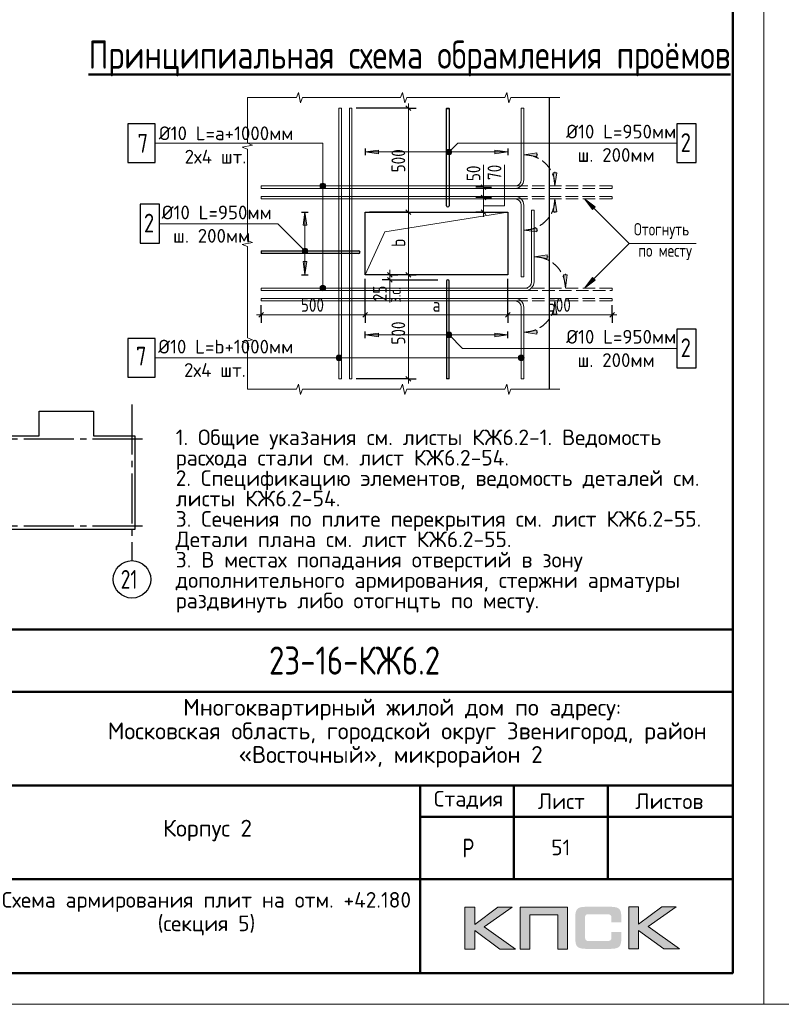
# Model space of a CAD drawing. Header units: millimetres. Extents: x 40580 to 1930067, y -240640 to 81020.
# Tile 671 of 686: x 1832545 to 1844727, y -239550 to -223793. Entities that reach past the tile are written whole.
import ezdxf

# ---------------------------------------------------------------- set-up
doc = ezdxf.new("R2010")
doc.units = ezdxf.units.MM
for name, pattern in [('______2', [270, 200, -70]), ('______5', [1100, 800, -100, 100, -100]), ('CENTER', [2, 1.25, -0.25, 0.25, -0.25])]:
    doc.linetypes.add(name, pattern=pattern)
for name, color, linetype, lineweight in [('Standard', 7, 'Continuous', 25), ('Арм.стержн.ниж.зоны 2й ряд', 7, '______2', 25), ('ЖБ Перекрытие средний уровень', 7, 'Continuous', 50), ('Обрамление проемов стержнями', 7, 'Continuous', 25), ('ОСИ', 7, 'CENTER', 15), ('Размерная линия_ общее', 7, 'Continuous', 25), ('Текст_ общее', 7, 'Continuous', 25), ('Фоновоя арматура Х1', 52, 'Continuous', 25)]:
    doc.layers.add(name, color=color, linetype=linetype, lineweight=lineweight)
doc.styles.add('GOST 2.304', font='isocpeur.ttf', dxfattribs={"width": 0.8})
doc.styles.add('ISOCPEUR', font='isocpeur.ttf')
doc.styles.get("Standard").update_dxf_attribs({"font": 'isocpeur.ttf'})

msp = doc.modelspace()

# ---------------------------------------------------------------- hatches: boundary and pattern name
h = msp.add_hatch(color=256)
h.paths.add_polyline_path([(1840422.9, -237992.8), (1840195.4, -237992.8), (1839823.4, -238272.9), (1839823.4, -237992.8), (1839665.7, -237992.8), (1839665.7, -238664.9), (1839823.4, -238664.9), (1839823.4, -238369.7), (1840225.8, -238664.9), (1840477.5, -238664.9), (1839976.9, -238309.5)])
h.paths.add_polyline_path([(1840705.7, -238119.4), (1841151, -238119.4), (1841151, -238664.9), (1841307.3, -238664.9), (1841307.3, -237992.8), (1841140.7, -237992.8), (1840549.5, -237992.8), (1840549.5, -238151.8), (1840549.5, -238664.9), (1840705.7, -238664.9)])
h.paths.add_polyline_path([(1842445.5, -237989.4), (1842287.8, -237989.4), (1842287.8, -238662.2), (1842445.5, -238662.2), (1842445.5, -238366.2), (1842847.9, -238662.2), (1843099.6, -238662.2), (1842599, -238306), (1843045, -237989.4), (1842818.2, -237989.4), (1842445.5, -238269.4)])
msp.add_hatch(color=256).paths.add_polyline_path([(1842156.4, -238064), (1842154.4, -238056.4), (1842151.6, -238050.2), (1842148.1, -238044), (1842144.7, -238037.8), (1842141.2, -238032.9), (1842137.1, -238028.1), (1842132.9, -238023.2), (1842128.8, -238019.1), (1842123.2, -238015.6), (1842117.7, -238011.5), (1842111.5, -238008), (1842104.6, -238005.3), (1842097.7, -238002.5), (1842090.1, -237999.7), (1842082.4, -237997.7), (1842064.5, -237994.2), (1842045.1, -237991.4), (1842023.7, -237990), (1842000.2, -237989.4), (1841599.1, -237989.4), (1841575.6, -237990), (1841554.9, -237991.4), (1841534.8, -237994.2), (1841517.5, -237997.7), (1841509.2, -238000.4), (1841501.6, -238002.5), (1841494.7, -238005.3), (1841488.5, -238008.7), (1841482.2, -238011.5), (1841476, -238015.6), (1841471.2, -238019.1), (1841466.3, -238023.2), (1841462.2, -238028.1), (1841458.7, -238032.9), (1841454.6, -238037.8), (1841451.1, -238044), (1841448.4, -238050.2), (1841445.6, -238057.1), (1841442.8, -238064), (1841440.8, -238071.6), (1841437.3, -238088.2), (1841434.5, -238106.2), (1841432.5, -238126.3), (1841432.5, -238148.4), (1841432.5, -238502.4), (1841432.5, -238524.6), (1841434.5, -238544.6), (1841437.3, -238563.3), (1841440.8, -238579.9), (1841442.8, -238587.5), (1841445.6, -238594.4), (1841448.4, -238601.3), (1841451.1, -238607.5), (1841454.6, -238613.1), (1841458.7, -238618.6), (1841462.2, -238623.4), (1841466.3, -238628.3), (1841471.2, -238632.4), (1841476.7, -238635.9), (1841482.2, -238639.3), (1841488.5, -238642.8), (1841494.7, -238646.3), (1841502.3, -238648.3), (1841509.2, -238651.1), (1841517.5, -238653.2), (1841534.8, -238657.3), (1841554.9, -238659.4), (1841576.3, -238661.5), (1841599.1, -238662.2), (1842000.2, -238662.2), (1842023.7, -238661.5), (1842045.1, -238660.1), (1842064.5, -238657.3), (1842081.8, -238653.9), (1842090.1, -238651.1), (1842097.7, -238649), (1842104.6, -238646.3), (1842111.5, -238642.8), (1842117.7, -238640), (1842123.2, -238635.9), (1842128.8, -238632.4), (1842132.9, -238628.3), (1842137.1, -238624.1), (1842141.2, -238618.6), (1842144.7, -238613.8), (1842148.1, -238607.5), (1842151.6, -238601.3), (1842154.4, -238595.1), (1842156.4, -238587.5), (1842159.2, -238579.9), (1842162.7, -238563.3), (1842165.4, -238545.3), (1842166.8, -238524.6), (1842167.5, -238502.4), (1842167.5, -238391.1), (1842010.5, -238391.1), (1842010.5, -238481.7), (1842010.5, -238487.9), (1842009.8, -238494.1), (1842008.5, -238499.7), (1842007.1, -238505.2), (1842005, -238510), (1842002.9, -238514.2), (1842000.2, -238518.3), (1841996.7, -238521.8), (1841993.2, -238525.2), (1841989.1, -238528), (1841984.3, -238530.1), (1841979.4, -238532.2), (1841974.6, -238533.5), (1841968.4, -238534.2), (1841962.1, -238534.9), (1841955.9, -238535.6), (1841632.3, -238535.6), (1841626.8, -238534.9), (1841621.9, -238534.2), (1841617.8, -238532.2), (1841613.6, -238530.1), (1841609.5, -238527.3), (1841606, -238524.6), (1841602.6, -238521.1), (1841599.8, -238516.9), (1841597, -238512.8), (1841595, -238508.6), (1841592.9, -238503.8), (1841591.5, -238499), (1841589.4, -238489.3), (1841588.7, -238479.6), (1841588.7, -238156.7), (1841588.7, -238151.2), (1841589.4, -238145.6), (1841590.8, -238140.8), (1841592.2, -238135.9), (1841593.6, -238131.8), (1841595.6, -238128.3), (1841598.4, -238124.9), (1841601.2, -238121.4), (1841604.6, -238118.7), (1841608.1, -238115.9), (1841612.2, -238113.8), (1841616.4, -238112.4), (1841621.2, -238111.1), (1841626.1, -238110.4), (1841631.6, -238109.7), (1841637.1, -238109.7), (1841955.9, -238109.7), (1841962.1, -238109.7), (1841968.4, -238110.4), (1841973.9, -238111.7), (1841978.7, -238113.1), (1841983.6, -238115.2), (1841988.4, -238117.3), (1841992.6, -238120.7), (1841996, -238123.5), (1841999.5, -238127.6), (1842002.2, -238131.8), (1842005, -238135.9), (1842007.1, -238140.8), (1842008.5, -238145.6), (1842009.8, -238151.2), (1842010.5, -238157.4), (1842010.5, -238163.6), (1842010.5, -238237.6), (1842167.5, -238237.6), (1842167.5, -238148.4), (1842166.8, -238126.3), (1842165.4, -238106.2), (1842162.7, -238088.2), (1842158.5, -238071.6)])
at = {"layer": 'Standard', "linetype": 'Continuous', "lineweight": 13, "transparency": 33554687}
for points in [[(1838281.8, -225880.3), (1838071.8, -225910.3), (1838281.8, -225940.3)], [(1839444.5, -225942.1), (1839380.8, -225878.5), (1839369.4, -225898.8)], [(1839444.5, -225942.1), (1839369.4, -225898.8), (1839424.1, -225953.6)], [(1839424.1, -225953.6), (1839369.4, -225898.8), (1839369.4, -225921.7)], [(1839424.1, -225953.6), (1839369.4, -225921.7), (1839401.2, -225953.6)], [(1839401.2, -225953.6), (1839369.4, -225921.7), (1839380.8, -225942.1)], [(1839455.9, -225921.7), (1839401.2, -225867), (1839380.8, -225878.5)], [(1839455.9, -225921.7), (1839380.8, -225878.5), (1839444.5, -225942.1)], [(1839455.9, -225898.8), (1839424.1, -225867), (1839401.2, -225867)], [(1839455.9, -225898.8), (1839401.2, -225867), (1839455.9, -225921.7)], [(1839424.1, -225867), (1839455.9, -225898.8), (1839444.5, -225878.5)], [(1840816.8, -225923.7), (1840606.8, -225953.7), (1840816.8, -225983.7)], [(1841136.8, -226870.4), (1841106.8, -226660.4), (1841076.8, -226870.4)], [(1841749.8, -226787.7), (1841580.1, -226660.4), (1841707.3, -226830.1)], [(1837065.1, -227482.3), (1837096.9, -227450.5), (1837076.6, -227461.9)], [(1837096.9, -227450.5), (1837065.1, -227482.3), (1837065.1, -227505.2)], [(1837096.9, -227450.5), (1837065.1, -227505.2), (1837119.8, -227450.5)], [(1837119.8, -227450.5), (1837065.1, -227505.2), (1837076.6, -227525.5)], [(1837119.8, -227450.5), (1837076.6, -227525.5), (1837140.2, -227461.9)], [(1837140.2, -227461.9), (1837076.6, -227525.5), (1837096.9, -227537)], [(1837140.2, -227461.9), (1837096.9, -227537), (1837151.7, -227482.3)], [(1837151.7, -227482.3), (1837096.9, -227537), (1837119.8, -227537)], [(1837151.7, -227482.3), (1837119.8, -227537), (1837151.7, -227505.2)], [(1837151.7, -227505.2), (1837119.8, -227537), (1837140.2, -227525.5)], [(1837078.4, -227663.7), (1837108.4, -227873.7), (1837138.4, -227663.7)], [(1840983.5, -227557.1), (1840773.5, -227587.1), (1840983.5, -227617.1)], [(1841707.3, -227917.4), (1841580.1, -228087.1), (1841749.8, -227959.8)], [(1841136.8, -228503.7), (1841106.8, -228293.7), (1841076.8, -228503.7)], [(1838281.8, -228807.2), (1838071.8, -228837.2), (1838281.8, -228867.2)], [(1839380.8, -228869), (1839424.1, -228793.9), (1839369.4, -228848.6)], [(1839369.4, -228848.6), (1839424.1, -228793.9), (1839401.2, -228793.9)], [(1839369.4, -228848.6), (1839401.2, -228793.9), (1839369.4, -228825.7)], [(1839369.4, -228825.7), (1839401.2, -228793.9), (1839380.8, -228805.3)], [(1839380.8, -228869), (1839444.5, -228805.3), (1839424.1, -228793.9)], [(1839401.2, -228880.4), (1839444.5, -228805.3), (1839380.8, -228869)], [(1839401.2, -228880.4), (1839455.9, -228825.7), (1839444.5, -228805.3)], [(1839424.1, -228880.4), (1839455.9, -228825.7), (1839401.2, -228880.4)], [(1839424.1, -228880.4), (1839455.9, -228848.6), (1839455.9, -228825.7)], [(1839455.9, -228848.6), (1839424.1, -228880.4), (1839444.5, -228869)]]:
    msp.add_hatch(color=7, dxfattribs=at).paths.add_polyline_path(points)
for points in [[(1840143.5, -225880.3), (1840353.5, -225910.3), (1840143.5, -225940.3)], [(1841136.8, -226243.7), (1841106.8, -226453.7), (1841076.8, -226243.7)], [(1837078.4, -227083.7), (1837108.4, -226873.7), (1837138.4, -227083.7)], [(1840816.8, -227190.4), (1840606.8, -227160.4), (1840816.8, -227130.4)], [(1841303.5, -227877.1), (1841273.5, -228087.1), (1841243.5, -227877.1)], [(1840816.8, -228823.7), (1840606.8, -228793.7), (1840816.8, -228763.7)], [(1840143.5, -228807.2), (1840353.5, -228837.2), (1840143.5, -228867.2)]]:
    msp.add_hatch(color=7, dxfattribs=at).paths.add_polyline_path(points, flags=16)
at = {"layer": 'Текст_ общее', "linetype": 'Continuous', "lineweight": 13, "transparency": 33554687}
for points in [[(1837354.1, -226431.2), (1837431.5, -226431.2), (1837415.3, -226415)], [(1837354.1, -226431.2), (1837415.3, -226415), (1837370.3, -226415)], [(1837370.3, -226415), (1837415.3, -226415), (1837392.8, -226408.7)], [(1837347.8, -226453.7), (1837437.8, -226453.7), (1837431.5, -226431.2)], [(1837347.8, -226453.7), (1837431.5, -226431.2), (1837354.1, -226431.2)], [(1837354.1, -226476.2), (1837437.8, -226453.7), (1837347.8, -226453.7)], [(1837354.1, -226476.2), (1837431.5, -226476.2), (1837437.8, -226453.7)], [(1837370.3, -226492.4), (1837431.5, -226476.2), (1837354.1, -226476.2)], [(1837370.3, -226492.4), (1837415.3, -226492.4), (1837431.5, -226476.2)], [(1837415.3, -226492.4), (1837370.3, -226492.4), (1837392.8, -226498.7)], [(1837347.8, -228087.1), (1837437.8, -228087.1), (1837431.5, -228064.6)], [(1837347.8, -228087.1), (1837431.5, -228064.6), (1837354.1, -228064.6)], [(1837354.1, -228109.6), (1837437.8, -228087.1), (1837347.8, -228087.1)], [(1837354.1, -228064.6), (1837431.5, -228064.6), (1837415.3, -228048.4)], [(1837354.1, -228064.6), (1837415.3, -228048.4), (1837370.3, -228048.4)], [(1837354.1, -228109.6), (1837431.5, -228109.6), (1837437.8, -228087.1)], [(1837370.3, -228125.8), (1837431.5, -228109.6), (1837354.1, -228109.6)], [(1837370.3, -228048.4), (1837415.3, -228048.4), (1837392.8, -228042.1)], [(1837370.3, -228125.8), (1837415.3, -228125.8), (1837431.5, -228109.6)], [(1837415.3, -228125.8), (1837370.3, -228125.8), (1837392.8, -228132.1)], [(1837613.1, -229225.7), (1837613.1, -229180.7), (1837606.8, -229203.2)], [(1837629.3, -229241.9), (1837629.3, -229164.5), (1837613.1, -229180.7)], [(1837629.3, -229241.9), (1837613.1, -229180.7), (1837613.1, -229225.7)], [(1837651.8, -229248.2), (1837651.8, -229158.2), (1837629.3, -229164.5)], [(1837651.8, -229248.2), (1837629.3, -229164.5), (1837629.3, -229241.9)], [(1837674.3, -229241.9), (1837674.3, -229164.5), (1837651.8, -229158.2)], [(1837674.3, -229241.9), (1837651.8, -229158.2), (1837651.8, -229248.2)], [(1837690.5, -229225.7), (1837690.5, -229180.7), (1837674.3, -229164.5)], [(1837690.5, -229225.7), (1837674.3, -229164.5), (1837674.3, -229241.9)], [(1837690.5, -229180.7), (1837690.5, -229225.7), (1837696.8, -229203.2)], [(1840528.1, -229225.7), (1840528.1, -229180.7), (1840521.8, -229203.2)], [(1840544.3, -229241.9), (1840544.3, -229164.5), (1840528.1, -229180.7)], [(1840544.3, -229241.9), (1840528.1, -229180.7), (1840528.1, -229225.7)], [(1840566.8, -229248.2), (1840566.8, -229158.2), (1840544.3, -229164.5)], [(1840566.8, -229248.2), (1840544.3, -229164.5), (1840544.3, -229241.9)], [(1840589.3, -229241.9), (1840589.3, -229164.5), (1840566.8, -229158.2)], [(1840589.3, -229241.9), (1840566.8, -229158.2), (1840566.8, -229248.2)], [(1840605.5, -229225.7), (1840605.5, -229180.7), (1840589.3, -229164.5)], [(1840605.5, -229225.7), (1840589.3, -229164.5), (1840589.3, -229241.9)], [(1840605.5, -229180.7), (1840605.5, -229225.7), (1840611.8, -229203.2)]]:
    msp.add_hatch(color=7, dxfattribs=at).paths.add_polyline_path(points)

# ---------------------------------------------------------------- linework, layer by layer
at = {"lineweight": 0}
for points in [[(1839665.7, -238664.9), (1839665.7, -237992.8), (1839823.4, -237992.8), (1839823.4, -238272.9), (1840195.4, -237992.8), (1840422.9, -237992.8), (1839976.9, -238309.5), (1840477.5, -238664.9), (1840225.8, -238664.9), (1839823.4, -238369.7), (1839823.4, -238664.9), (1839665.7, -238664.9)], [(1840705.7, -238664.9), (1840705.7, -238119.4), (1841151, -238119.4), (1841151, -238664.9), (1841307.3, -238664.9), (1841307.3, -237992.8), (1841140.7, -237992.8), (1840549.5, -237992.8), (1840549.5, -238151.8), (1840549.5, -238664.9), (1840705.7, -238664.9)], [(1842287.8, -238662.2), (1842287.8, -237989.4), (1842445.5, -237989.4), (1842445.5, -238269.4), (1842818.2, -237989.4), (1843045, -237989.4), (1842599, -238306), (1843099.6, -238662.2), (1842847.9, -238662.2), (1842445.5, -238366.2), (1842445.5, -238662.2), (1842287.8, -238662.2)]]:
    msp.add_lwpolyline(points, close=True, dxfattribs=at)
at = {"layer": 'Standard', "color": 7, "linetype": 'Continuous', "lineweight": 13, "transparency": 33554687}
for p, q in [((1837003.5, -224957.1), (1836970.2, -225040.4)), ((1837036.8, -225123.7), (1837003.5, -224957.1)), ((1838670.2, -224957.1), (1838636.8, -225040.4)), ((1838703.5, -225123.7), (1838670.2, -224957.1)), ((1840336.8, -224957.1), (1840303.5, -225040.4)), ((1840370.2, -225123.7), (1840336.8, -224957.1)), ((1836186.8, -225040.4), (1836186.8, -225040.4)), ((1836970.2, -225040.4), (1836186.8, -225040.4)), ((1836186.8, -225040.4), (1836186.8, -225771.5)), ((1836186.8, -225040.4), (1836186.8, -225040.4)), ((1837070.2, -225040.4), (1837036.8, -225123.7)), ((1837853.5, -225040.4), (1837070.2, -225040.4)), ((1838636.8, -225040.4), (1837853.5, -225040.4)), ((1838736.8, -225040.4), (1838703.5, -225123.7)), ((1839520.2, -225040.4), (1838736.8, -225040.4)), ((1840303.5, -225040.4), (1839520.2, -225040.4)), ((1840403.5, -225040.4), (1840370.2, -225123.7)), ((1841186.8, -225040.4), (1840403.5, -225040.4)), ((1836186.8, -225771.5), (1836270.2, -225802.6)), ((1836270.2, -225802.6), (1836103.5, -225833.7)), ((1836103.5, -225833.7), (1836186.8, -225864.8)), ((1836186.8, -225864.8), (1836186.8, -226596)), ((1839380.8, -225878.5), (1839380.8, -225878.5)), ((1839380.8, -225942.1), (1839380.8, -225942.1)), ((1839444.5, -225878.5), (1839444.5, -225878.5)), ((1839444.5, -225942.1), (1839444.5, -225942.1)), ((1839964, -226473.7), (1839964, -226113.7)), ((1836186.8, -226596), (1836186.8, -227327.1)), ((1841580.1, -226660.4), (1841580.1, -226660.4)), ((1841580.1, -226660.4), (1841580.1, -226660.4)), ((1841580.1, -226660.4), (1841580.1, -226660.4)), ((1841580.1, -226660.4), (1841707.3, -226830.1)), ((1841749.8, -226787.7), (1841580.1, -226660.4)), ((1841707.3, -226830.1), (1841749.8, -226787.7)), ((1841728.5, -226808.9), (1841739.2, -226819.5)), ((1836270.2, -227358.2), (1836103.5, -227389.3)), ((1836186.8, -227327.1), (1836270.2, -227358.2)), ((1836103.5, -227389.3), (1836186.8, -227420.4)), ((1836186.8, -227420.4), (1836186.8, -228151.5)), ((1837076.6, -227461.9), (1837076.6, -227461.9)), ((1837140.2, -227461.9), (1837140.2, -227461.9)), ((1837076.6, -227525.5), (1837076.6, -227525.5)), ((1837140.2, -227525.5), (1837140.2, -227525.5)), ((1838465.8, -227967.1), (1838465.8, -228320.4)), ((1841707.3, -227917.4), (1841580.1, -228087.1)), ((1841580.1, -228087.1), (1841749.8, -227959.8)), ((1841749.8, -227959.8), (1841707.3, -227917.4)), ((1841728.5, -227938.6), (1841739.2, -227928)), ((1836186.8, -228151.5), (1836186.8, -228882.6)), ((1841580.1, -228087.1), (1841580.1, -228087.1)), ((1841580.1, -228087.1), (1841580.1, -228087.1)), ((1841580.1, -228087.1), (1841580.1, -228087.1)), ((1836270.2, -228913.7), (1836103.5, -228944.8)), ((1836186.8, -228882.6), (1836270.2, -228913.7)), ((1839380.8, -228805.3), (1839380.8, -228805.3)), ((1839380.8, -228869), (1839380.8, -228869)), ((1839444.5, -228805.3), (1839444.5, -228805.3)), ((1839444.5, -228869), (1839444.5, -228869)), ((1836103.5, -228944.8), (1836186.8, -228976)), ((1836186.8, -228976), (1836186.8, -229707.1)), ((1836186.8, -229707.1), (1836186.8, -229707.1)), ((1836186.8, -229707.1), (1836970.2, -229707.1)), ((1836186.8, -229707.1), (1836186.8, -229707.1)), ((1836970.2, -229707.1), (1837003.5, -229623.7)), ((1837003.5, -229623.7), (1837036.8, -229790.4)), ((1837036.8, -229790.4), (1837070.2, -229707.1)), ((1837070.2, -229707.1), (1837853.5, -229707.1)), ((1837853.5, -229707.1), (1838636.8, -229707.1)), ((1838636.8, -229707.1), (1838670.2, -229623.7)), ((1838670.2, -229623.7), (1838703.5, -229790.4)), ((1838703.5, -229790.4), (1838736.8, -229707.1)), ((1838736.8, -229707.1), (1839520.2, -229707.1)), ((1839520.2, -229707.1), (1840303.5, -229707.1)), ((1840303.5, -229707.1), (1840336.8, -229623.7)), ((1840336.8, -229623.7), (1840370.2, -229790.4)), ((1840370.2, -229790.4), (1840403.5, -229707.1)), ((1840403.5, -229707.1), (1841186.8, -229707.1)), ((1841186.8, -229707.1), (1841186.8, -229707.1))]:
    msp.add_line(p, q, dxfattribs=at)
at = {"layer": 'Standard', "color": 251, "linetype": 'Continuous', "lineweight": 13, "true_color": 0x494949, "transparency": 33554687}
for p, q in [((1838281.8, -225880.3), (1838071.8, -225910.3)), ((1840353.5, -225910.3), (1838071.8, -225910.3)), ((1838071.8, -225910.3), (1838071.8, -225910.3)), ((1838071.8, -225910.3), (1838071.8, -225910.3)), ((1838071.8, -225910.3), (1838071.8, -225910.3)), ((1838071.8, -225910.3), (1838281.8, -225940.3)), ((1838281.8, -225940.3), (1838281.8, -225880.3)), ((1838281.8, -225910.3), (1838296.8, -225910.3)), ((1840143.5, -225910.3), (1840128.5, -225910.3)), ((1840143.5, -225940.3), (1840143.5, -225880.3)), ((1840143.5, -225880.3), (1840353.5, -225910.3)), ((1840353.5, -225910.3), (1840143.5, -225940.3)), ((1840353.5, -225910.3), (1840353.5, -225910.3)), ((1840353.5, -225910.3), (1840353.5, -225910.3)), ((1840353.5, -225910.3), (1840353.5, -225910.3)), ((1840816.8, -225923.7), (1840606.8, -225953.7)), ((1840816.8, -225983.7), (1840816.8, -225923.7)), ((1840606.8, -225953.7), (1840606.8, -225953.7)), ((1840606.8, -225953.7), (1840606.8, -225953.7)), ((1840606.8, -225953.7), (1840606.8, -225953.7)), ((1840606.8, -225953.7), (1840816.8, -225983.7)), ((1840816.8, -225953.7), (1840831.8, -225953.7)), ((1841106.8, -226453.7), (1841076.8, -226243.7)), ((1841076.8, -226243.7), (1841136.8, -226243.7)), ((1841106.8, -226243.7), (1841106.8, -226228.7)), ((1841136.8, -226243.7), (1841106.8, -226453.7)), ((1841106.8, -226453.7), (1841106.8, -226453.7)), ((1841106.8, -226453.7), (1841106.8, -226453.7)), ((1841106.8, -226453.7), (1841106.8, -226453.7)), ((1841106.8, -226660.4), (1841076.8, -226870.4)), ((1841106.8, -226660.4), (1841106.8, -226660.4)), ((1841106.8, -226660.4), (1841106.8, -226660.4)), ((1841106.8, -226660.4), (1841106.8, -226660.4)), ((1841136.8, -226870.4), (1841106.8, -226660.4)), ((1837078.4, -227083.7), (1837108.4, -226873.7)), ((1837108.4, -226873.7), (1837108.4, -227873.7)), ((1837108.4, -226873.7), (1837108.4, -226873.7)), ((1837108.4, -226873.7), (1837108.4, -226873.7)), ((1837108.4, -226873.7), (1837108.4, -226873.7)), ((1837108.4, -226873.7), (1837138.4, -227083.7)), ((1841076.8, -226870.4), (1841136.8, -226870.4)), ((1841106.8, -226870.4), (1841106.8, -226885.4)), ((1837138.4, -227083.7), (1837078.4, -227083.7)), ((1837108.4, -227083.7), (1837108.4, -227098.7)), ((1840606.8, -227160.4), (1840816.8, -227130.4)), ((1840606.8, -227160.4), (1840606.8, -227160.4)), ((1840606.8, -227160.4), (1840606.8, -227160.4)), ((1840606.8, -227160.4), (1840606.8, -227160.4)), ((1840816.8, -227190.4), (1840606.8, -227160.4)), ((1840816.8, -227130.4), (1840816.8, -227190.4)), ((1840816.8, -227160.4), (1840831.8, -227160.4)), ((1837138.4, -227663.7), (1837078.4, -227663.7)), ((1837078.4, -227663.7), (1837108.4, -227873.7)), ((1837108.4, -227663.7), (1837108.4, -227648.7)), ((1837108.4, -227873.7), (1837138.4, -227663.7)), ((1840983.5, -227557.1), (1840773.5, -227587.1)), ((1840773.5, -227587.1), (1840773.5, -227587.1)), ((1840773.5, -227587.1), (1840773.5, -227587.1)), ((1840773.5, -227587.1), (1840773.5, -227587.1)), ((1840773.5, -227587.1), (1840983.5, -227617.1)), ((1840983.5, -227617.1), (1840983.5, -227557.1)), ((1840983.5, -227587.1), (1840998.5, -227587.1)), ((1837108.4, -227873.7), (1837108.4, -227873.7)), ((1837108.4, -227873.7), (1837108.4, -227873.7)), ((1837108.4, -227873.7), (1837108.4, -227873.7)), ((1841273.5, -228087.1), (1841243.5, -227877.1)), ((1841243.5, -227877.1), (1841303.5, -227877.1)), ((1841273.5, -227877.1), (1841273.5, -227862.1)), ((1841303.5, -227877.1), (1841273.5, -228087.1)), ((1841273.5, -228087.1), (1841273.5, -228087.1)), ((1841273.5, -228087.1), (1841273.5, -228087.1)), ((1841273.5, -228087.1), (1841273.5, -228087.1)), ((1841106.8, -228293.7), (1841076.8, -228503.7)), ((1841106.8, -228293.7), (1841106.8, -228293.7)), ((1841106.8, -228293.7), (1841106.8, -228293.7)), ((1841106.8, -228293.7), (1841106.8, -228293.7)), ((1841136.8, -228503.7), (1841106.8, -228293.7)), ((1841076.8, -228503.7), (1841136.8, -228503.7)), ((1841106.8, -228503.7), (1841106.8, -228518.7)), ((1840606.8, -228793.7), (1840816.8, -228763.7)), ((1840816.8, -228763.7), (1840816.8, -228823.7)), ((1838281.8, -228807.2), (1838071.8, -228837.2)), ((1840353.5, -228837.2), (1838071.8, -228837.2)), ((1838071.8, -228837.2), (1838071.8, -228837.2)), ((1838071.8, -228837.2), (1838071.8, -228837.2)), ((1838071.8, -228837.2), (1838071.8, -228837.2)), ((1838071.8, -228837.2), (1838281.8, -228867.2)), ((1838281.8, -228867.2), (1838281.8, -228807.2)), ((1838281.8, -228837.2), (1838296.8, -228837.2)), ((1840143.5, -228837.2), (1840128.5, -228837.2)), ((1840143.5, -228867.2), (1840143.5, -228807.2)), ((1840143.5, -228807.2), (1840353.5, -228837.2)), ((1840353.5, -228837.2), (1840143.5, -228867.2)), ((1840353.5, -228837.2), (1840353.5, -228837.2)), ((1840353.5, -228837.2), (1840353.5, -228837.2)), ((1840353.5, -228837.2), (1840353.5, -228837.2)), ((1840606.8, -228793.7), (1840606.8, -228793.7)), ((1840606.8, -228793.7), (1840606.8, -228793.7)), ((1840606.8, -228793.7), (1840606.8, -228793.7)), ((1840816.8, -228823.7), (1840606.8, -228793.7)), ((1840816.8, -228793.7), (1840831.8, -228793.7))]:
    msp.add_line(p, q, dxfattribs=at)
at = {"layer": 'Standard', "color": 7, "linetype": '______2', "lineweight": 13, "transparency": 33554687}
for p, q in [((1842020.2, -226453.7), (1840466.8, -226453.7)), ((1840466.8, -226493.7), (1842020.2, -226493.7)), ((1842020.2, -226493.7), (1842020.2, -226453.7)), ((1840466.8, -226620.4), (1842020.2, -226620.4)), ((1842020.2, -226660.4), (1840466.8, -226660.4)), ((1842020.2, -226620.4), (1842020.2, -226660.4)), ((1842020.2, -228087.1), (1840633.5, -228087.1)), ((1840633.5, -228127.1), (1842020.2, -228127.1)), ((1842020.2, -228127.1), (1842020.2, -228087.1)), ((1840466.8, -228253.7), (1842020.2, -228253.7)), ((1842020.2, -228293.7), (1840466.8, -228293.7)), ((1842020.2, -228253.7), (1842020.2, -228293.7))]:
    msp.add_line(p, q, dxfattribs=at)
at = {"layer": 'Standard', "color": 7, "linetype": 'Continuous', "lineweight": 50, "transparency": 33554687}
for p, q in [((1825450, -233549.8), (1843950, -233549.8)), ((1831950, -234549.8), (1843950, -234549.8)), ((1831950, -236049.8), (1843950, -236049.8)), ((1838950, -237549.8), (1838950, -236049.8)), ((1840450, -237549.8), (1840450, -236049.8)), ((1841950, -237549.8), (1841950, -236049.8)), ((1838950, -236549.8), (1843950, -236549.8)), ((1831950, -237549.8), (1843950, -237549.8)), ((1838950, -239049.8), (1838950, -237549.8)), ((1838950, -239049.8), (1838950, -237549.8))]:
    msp.add_line(p, q, dxfattribs=at)
at = {"layer": 'Standard', "color": 7, "linetype": 'Continuous', "lineweight": 25, "transparency": 33554687}
for p, q in [((1843950, -239049.8), (1843950, -233549.8)), ((1825450, -239049.8), (1843950, -239049.8)), ((1825450, -239049.8), (1843950, -239049.8)), ((1825450, -239049.8), (1843950, -239049.8))]:
    msp.add_line(p, q, dxfattribs=at)
at = {"layer": 'Standard', "color": 7, "linetype": 'Continuous', "lineweight": 13, "transparency": 33554687}
for points in [[(1823450, -239549.7), (1844450, -239549.7), (1844450, -209849.7), (1823450, -209849.7), (1823450, -239549.7)], [(1844450, -239549.7), (1865450, -239549.7), (1865450, -209849.7), (1844450, -209849.7), (1844450, -239549.7)]]:
    msp.add_lwpolyline(points, close=True, dxfattribs=at)
at = {"layer": 'Standard', "color": 7, "linetype": 'Continuous', "lineweight": 50, "transparency": 33554687}
msp.add_lwpolyline([(1825450, -210349.7), (1843950, -210349.7), (1843950, -239049.7), (1825450, -239049.7), (1825450, -210349.7)], close=True, dxfattribs=at)
at = {"layer": 'Standard', "color": 7, "linetype": 'Continuous', "lineweight": 13, "transparency": 33554687}
for points in [[(1837691.8, -225207.1), (1837691.8, -229540.4), (1837651.8, -229540.4), (1837651.8, -225207.1), (1837691.8, -225207.1)], [(1837858.5, -225207.1), (1837858.5, -229540.4), (1837818.5, -229540.4), (1837818.5, -225207.1), (1837858.5, -225207.1)], [(1839412.7, -225213.7), (1839372.7, -225213.7), (1839372.7, -225207.1), (1839412.7, -225207.1), (1839412.7, -225213.7)], [(1840566.8, -226353.7), (1840566.8, -225207.1), (1840606.8, -225207.1), (1840606.8, -226353.7)], [(1843057.4, -225769.8), (1839553.1, -225769.8), (1839412.7, -225910.3)], [(1840297.3, -226113.7), (1840297.3, -226773.7), (1839964, -226773.7)], [(1840466.8, -226453.7), (1836405.2, -226453.7), (1836405.2, -226493.7), (1840466.8, -226493.7)], [(1840466.8, -226660.4), (1836405.2, -226660.4), (1836405.2, -226620.4), (1840466.8, -226620.4)], [(1843366.7, -227373.7), (1842293.4, -227373.7), (1841580.1, -226660.4)], [(1838071.8, -227873.7), (1838385.3, -227187.2), (1840353.5, -226873.7)], [(1840566.8, -226760.4), (1840566.8, -227907.1), (1840606.8, -227907.1), (1840606.8, -226760.4)], [(1840733.5, -227987.1), (1840733.5, -226840.4), (1840773.5, -226840.4), (1840773.5, -227987.1)], [(1834782.3, -227057.9), (1836672.5, -227057.9), (1837108.4, -227493.7)], [(1836411.8, -227493.7), (1836411.8, -227533.7), (1836405.2, -227533.7), (1836405.2, -227493.7), (1836411.8, -227493.7)], [(1843366.7, -227373.7), (1842293.4, -227373.7), (1841580.1, -228087.1)], [(1840633.5, -228087.1), (1836405.2, -228087.1), (1836405.2, -228127.1), (1840633.5, -228127.1)], [(1840466.8, -228293.7), (1836405.2, -228293.7), (1836405.2, -228253.7), (1840466.8, -228253.7)], [(1840566.8, -228393.7), (1840566.8, -229540.4), (1840606.8, -229540.4), (1840606.8, -228393.7)], [(1843057.4, -229053), (1839628.5, -229053), (1839412.7, -228837.2)], [(1839412.7, -229533.7), (1839372.7, -229533.7), (1839372.7, -229540.4), (1839412.7, -229540.4), (1839412.7, -229533.7)]]:
    msp.add_lwpolyline(points, dxfattribs=at)
at = {"layer": 'Standard', "color": 7, "linetype": 'Continuous', "lineweight": 25, "transparency": 33554687}
for points in [[(1839372.7, -226770.4), (1839372.7, -225213.7), (1839412.7, -225213.7), (1839412.7, -226770.4)], [(1837968.5, -227533.7), (1836411.8, -227533.7), (1836411.8, -227493.7), (1837968.5, -227493.7)], [(1839372.7, -227977.1), (1839372.7, -229533.7), (1839412.7, -229533.7), (1839412.7, -227977.1)], [(1830123, -231949.7), (1830123, -230486.7), (1830143, -230486.7), (1830143, -230471.7), (1830123, -230471.7), (1830123, -230453.7), (1830751, -230453.7), (1830751, -230056.7), (1831619, -230056.7), (1831619, -230453.7), (1832237, -230453.7), (1832855, -230453.7), (1832855, -230056.7), (1833723, -230056.7), (1833723, -230453.7), (1834384, -230453.7), (1834384, -231949.7), (1832237, -231949.7), (1830123, -231949.7)]]:
    msp.add_lwpolyline(points, dxfattribs=at)
at = {"layer": 'Standard', "color": 7, "linetype": 'Continuous', "lineweight": 13, "transparency": 33554687}
for centre in [(1839412.7, -225910.3), (1837108.4, -227493.7), (1839412.7, -228837.2)]:
    msp.add_circle(centre, 45, dxfattribs=at)
at = {"layer": 'Standard', "color": 251, "linetype": '______2', "lineweight": 13, "true_color": 0x494949, "transparency": 33554687}
for centre, start, end in [((1840606.8, -226453.7), 0, 90), ((1840606.8, -226660.4), 270, 0), ((1840773.5, -228087.1), 0, 90), ((1840606.8, -228293.7), 270, 0)]:
    msp.add_arc(centre, 500, start, end, dxfattribs=at)
at = {"layer": 'Standard', "color": 7, "linetype": 'Continuous', "lineweight": 13, "transparency": 33554687}
for centre, radius, start, end in [((1840466.8, -226353.7), 100, 270, 0), ((1840466.8, -226353.7), 140, 270, 0), ((1840466.8, -226760.4), 140, 0, 90), ((1840466.8, -226760.4), 100, 0, 90), ((1840633.5, -227987.1), 100, 270, 0), ((1840633.5, -227987.1), 140, 270, 0), ((1840466.8, -228393.7), 140, 0, 90), ((1840466.8, -228393.7), 100, 0, 90)]:
    msp.add_arc(centre, radius, start, end, dxfattribs=at)
at = {"layer": 'Standard', "color": 7, "linetype": 'Continuous', "lineweight": 25, "transparency": 33554687}
for centre, start, end in [((1839392.7, -226770.4), 180, 0), ((1837968.5, -227513.7), 270, 90), ((1839392.7, -227977.1), 0, 180)]:
    msp.add_arc(centre, 20, start, end, dxfattribs=at)
at = {"layer": 'Арм.стержн.ниж.зоны 2й ряд', "color": 251, "linetype": 'Continuous', "lineweight": 25, "true_color": 0x494949, "transparency": 33554687}
for p, q in [((1838071.8, -225857), (1838071.8, -225963.6)), ((1840353.5, -225857), (1840353.5, -225963.6)), ((1837055.1, -226873.7), (1837161.7, -226873.7)), ((1837055.1, -227873.7), (1837161.7, -227873.7)), ((1838071.8, -228890.5), (1838071.8, -228783.8)), ((1840353.5, -228890.5), (1840353.5, -228783.8))]:
    msp.add_line(p, q, dxfattribs=at)
at = {"layer": 'ЖБ Перекрытие средний уровень', "color": 7, "linetype": 'Continuous', "lineweight": -3, "transparency": 33554687}
msp.add_line((1841020.2, -229707.1), (1841020.2, -225040.4), dxfattribs=at)
msp.add_lwpolyline([(1838071.8, -226873.7), (1840353.5, -226873.7), (1840353.5, -227873.7), (1838071.8, -227873.7), (1838071.8, -226873.7)], dxfattribs=at)
at = {"layer": 'ОСИ', "color": 8, "linetype": '______5', "lineweight": -3, "transparency": 33554687}
for p, q in [((1834341, -229953.7), (1834341, -232449.7)), ((1834511.3, -230506.7), (1827050, -230506.7)), ((1834511.3, -230506.7), (1827050, -230506.7)), ((1834511.3, -231896.7), (1827050, -231896.7))]:
    msp.add_line(p, q, dxfattribs=at)
at = {"layer": 'ОСИ', "color": 7, "linetype": 'Continuous', "lineweight": -3, "transparency": 33554687}
msp.add_circle((1834341, -232749.7), 300, dxfattribs=at)
at = {"layer": 'Размерная линия_ общее', "color": 7, "linetype": 'Continuous', "lineweight": 13, "transparency": 33554687}
for p, q in [((1838761.5, -225207.1), (1838761.5, -225132.1)), ((1838761.5, -226873.7), (1838761.5, -225207.1)), ((1839964, -226473.7), (1839964, -226398.7)), ((1839964, -226873.7), (1839964, -226640.4)), ((1839964, -226873.7), (1839964, -226948.7)), ((1838465.8, -227873.7), (1838465.8, -227798.7)), ((1838761.5, -227873.7), (1838761.5, -227798.7)), ((1838465.8, -227873.7), (1838465.8, -227957.1)), ((1838465.8, -227957.1), (1838465.8, -228032.1)), ((1838761.5, -227873.7), (1838761.5, -227948.7)), ((1836405.2, -228517.1), (1836330.2, -228517.1)), ((1838071.8, -228517.1), (1836405.2, -228517.1)), ((1838071.8, -228517.1), (1837996.8, -228517.1)), ((1838071.8, -228517.1), (1838146.8, -228517.1)), ((1838071.8, -228517.1), (1840353.5, -228517.1)), ((1840353.5, -228517.1), (1840278.5, -228517.1)), ((1840353.5, -228517.1), (1842020.2, -228517.1)), ((1840353.5, -228517.1), (1840428.5, -228517.1)), ((1842020.2, -228517.1), (1842095.2, -228517.1)), ((1838761.5, -229540.4), (1838761.5, -229615.4))]:
    msp.add_line(p, q, dxfattribs=at)
at = {"layer": 'Размерная линия_ общее', "color": 253, "linetype": 'Continuous', "lineweight": -3, "true_color": 0xa0a0a0, "transparency": 33554687}
for p, q in [((1838761.5, -225207.1), (1837925.2, -225207.1)), ((1838761.5, -225207.1), (1838636.5, -225207.1)), ((1838761.5, -225207.1), (1838886.5, -225207.1)), ((1839964, -226473.7), (1839839, -226473.7)), ((1839964, -226473.7), (1840089, -226473.7)), ((1839964, -226473.7), (1839964, -226473.7)), ((1839964, -226640.4), (1839839, -226640.4)), ((1839964, -226640.4), (1840089, -226640.4)), ((1839964, -226640.4), (1839970.1, -226640.4)), ((1838761.5, -226873.7), (1838636.5, -226873.7)), ((1838761.5, -226873.7), (1838886.5, -226873.7)), ((1839964, -226873.7), (1839839, -226873.7)), ((1839964, -226873.7), (1840089, -226873.7)), ((1839964, -226873.7), (1839970.1, -226873.7)), ((1838071.8, -228517.1), (1838071.8, -227940.4)), ((1838071.8, -228517.1), (1838071.8, -227940.4)), ((1838761.5, -227873.7), (1838138.5, -227873.7)), ((1838465.8, -227873.7), (1838340.8, -227873.7)), ((1838465.8, -227957.1), (1838340.8, -227957.1)), ((1838465.8, -227873.7), (1838399.2, -227873.7)), ((1838465.8, -227873.7), (1838590.8, -227873.7)), ((1838465.8, -227957.1), (1838590.8, -227957.1)), ((1838761.5, -227873.7), (1838636.5, -227873.7)), ((1838761.5, -227873.7), (1838636.5, -227873.7)), ((1838761.5, -227873.7), (1838886.5, -227873.7)), ((1838761.5, -227873.7), (1838761.5, -227873.7)), ((1838761.5, -227873.7), (1838886.5, -227873.7)), ((1840353.5, -228517.1), (1840353.5, -227940.4)), ((1840353.5, -228517.1), (1840353.5, -227940.4)), ((1836405.2, -228517.1), (1836405.2, -228360.4)), ((1836405.2, -228517.1), (1836405.2, -228392.1)), ((1838071.8, -228517.1), (1838071.8, -228392.1)), ((1838071.8, -228517.1), (1838071.8, -228392.1)), ((1840353.5, -228517.1), (1840353.5, -228392.1)), ((1840353.5, -228517.1), (1840353.5, -228392.1)), ((1842020.2, -228517.1), (1842020.2, -228360.4)), ((1842020.2, -228517.1), (1842020.2, -228392.1)), ((1836405.2, -228517.1), (1836405.2, -228642.1)), ((1838071.8, -228517.1), (1838071.8, -228642.1)), ((1838071.8, -228517.1), (1838071.8, -228642.1)), ((1840353.5, -228517.1), (1840353.5, -228642.1)), ((1840353.5, -228517.1), (1840353.5, -228642.1)), ((1842020.2, -228517.1), (1842020.2, -228642.1)), ((1838761.5, -229540.4), (1837925.2, -229540.4)), ((1838761.5, -229540.4), (1838636.5, -229540.4)), ((1838761.5, -229540.4), (1838886.5, -229540.4))]:
    msp.add_line(p, q, dxfattribs=at)
at = {"layer": 'Размерная линия_ общее', "color": 7, "linetype": 'Continuous', "lineweight": 25, "transparency": 33554687}
for p, q in [((1838799, -225244.6), (1838724, -225169.6)), ((1840001.5, -226511.2), (1839926.5, -226436.2)), ((1840001.5, -226677.9), (1839926.5, -226602.9)), ((1838799, -226911.2), (1838724, -226836.2)), ((1840001.5, -226911.2), (1839926.5, -226836.2)), ((1838428.3, -227836.2), (1838503.3, -227911.2)), ((1838799, -227911.2), (1838724, -227836.2)), ((1838724, -227836.2), (1838799, -227911.2)), ((1838428.3, -227919.6), (1838503.3, -227994.6)), ((1836442.7, -228479.6), (1836367.7, -228554.6)), ((1838109.3, -228479.6), (1838034.3, -228554.6)), ((1838034.3, -228554.6), (1838109.3, -228479.6)), ((1840316, -228554.6), (1840391, -228479.6)), ((1840316, -228554.6), (1840391, -228479.6)), ((1841982.7, -228554.6), (1842057.7, -228479.6)), ((1838724, -229502.9), (1838799, -229577.9))]:
    msp.add_line(p, q, dxfattribs=at)
at = {"layer": 'Размерная линия_ общее', "color": 7, "linetype": 'Continuous', "lineweight": 13, "transparency": 33554687}
for points in [[(1839964, -226640.4), (1839964, -226484.2), (1839964, -226484.2), (1839964, -226473.7)], [(1838761.5, -227873.7), (1838761.5, -227453.8), (1838761.5, -227453.8), (1838761.5, -226873.7)], [(1838761.5, -227873.7), (1838761.5, -229008.1), (1838761.5, -229008.1), (1838761.5, -229540.4)]]:
    msp.add_lwpolyline(points, dxfattribs=at)
at = {"layer": 'Размерная линия_ общее', "color": 253, "linetype": 'Continuous', "lineweight": -3, "true_color": 0xa0a0a0, "transparency": 33554687}
for points in [[(1838761.5, -226873.7), (1838744.5, -226873.7), (1838744.5, -226873.7), (1838138.5, -226873.7)], [(1838465.8, -227957.1), (1838618.7, -227957.1), (1838618.7, -227957.1), (1839232.5, -227957.1)]]:
    msp.add_lwpolyline(points, dxfattribs=at)
at = {"layer": 'Текст_ общее', "color": 7, "linetype": 'Continuous', "lineweight": 13, "transparency": 33554687}
for p, q in [((1837392.8, -226408.7), (1837392.8, -226408.7)), ((1837347.8, -226453.7), (1837347.8, -226453.7)), ((1837392.8, -226498.7), (1837392.8, -226498.7)), ((1837437.8, -226453.7), (1837437.8, -226453.7)), ((1837347.8, -228087.1), (1837347.8, -228087.1)), ((1837392.8, -228042.1), (1837392.8, -228042.1)), ((1837392.8, -228132.1), (1837392.8, -228132.1)), ((1837437.8, -228087.1), (1837437.8, -228087.1)), ((1837606.8, -229203.2), (1837606.8, -229203.2)), ((1837651.8, -229158.2), (1837651.8, -229158.2)), ((1837651.8, -229248.2), (1837651.8, -229248.2)), ((1837696.8, -229203.2), (1837696.8, -229203.2)), ((1840521.8, -229203.2), (1840521.8, -229203.2)), ((1840566.8, -229158.2), (1840566.8, -229158.2)), ((1840566.8, -229248.2), (1840566.8, -229248.2)), ((1840611.8, -229203.2), (1840611.8, -229203.2))]:
    msp.add_line(p, q, dxfattribs=at)
for points in [[(1837392.8, -226453.7), (1837392.8, -225769.8), (1834712.3, -225769.8)], [(1837392.8, -228087.1), (1837392.8, -225769.8), (1834712.3, -225769.8)], [(1837651.8, -229203.2), (1837392.8, -229203.2), (1834712.3, -229203.2)], [(1840566.8, -229203.2), (1837392.8, -229203.2), (1834712.3, -229203.2)]]:
    msp.add_lwpolyline(points, dxfattribs=at)
for centre in [(1837392.8, -226453.7), (1837392.8, -228087.1), (1837651.8, -229203.2), (1840566.8, -229203.2)]:
    msp.add_circle(centre, 45, dxfattribs=at)
at = {"layer": 'Фоновоя арматура Х1', "color": 7, "linetype": 'Continuous', "lineweight": 25, "transparency": 33554687}
for points in [[(1834272.3, -226079.8), (1834712.3, -226079.8), (1834712.3, -225459.8), (1834272.3, -225459.8), (1834272.3, -226079.8)], [(1843057.4, -226079.8), (1843367.4, -226079.8), (1843367.4, -225459.8), (1843057.4, -225459.8), (1843057.4, -226079.8)], [(1834472.3, -227367.9), (1834782.3, -227367.9), (1834782.3, -226747.9), (1834472.3, -226747.9), (1834472.3, -227367.9)], [(1843057.4, -229363), (1843367.4, -229363), (1843367.4, -228743.1), (1843057.4, -228743.1), (1843057.4, -229363)], [(1834272.3, -229513.2), (1834712.3, -229513.2), (1834712.3, -228893.2), (1834272.3, -228893.2), (1834272.3, -229513.2)]]:
    msp.add_lwpolyline(points, dxfattribs=at)

# ---------------------------------------------------------------- texts
at = {"layer": 'Standard', "color": 7, "linetype": 'Continuous', "lineweight": 25, "transparency": 33554687, "attachment_point": 7, "style": 'ISOCPEUR'}
for s, insert, char_height, width in [('Ø10\\~L=а+1000мм', (1834768.9, -225721.2), 220, 1831.802), ('Ø10\\~L=950мм', (1841285.7, -225694), 220, 1488.027), ('2х4\\~шт.', (1835183.2, -226095.2), 220, 1000.985), ('ш.\\~200мм', (1841467.2, -226068), 220, 1125.9), ('Ø10\\~L=950мм', (1834815.6, -226988.1), 220, 1488.027), ('ш.\\~200мм', (1834997.1, -227362.1), 220, 1125.894), ('Ø10\\~L=950мм', (1841285.7, -228977.2), 220, 1488.027), ('Ø10\\~L=b+1000мм', (1834759.3, -229135.3), 220, 1831.808), ('ш.\\~200мм', (1841467.2, -229351.2), 220, 1125.9), ('2х4\\~шт.', (1835173.6, -229509.2), 220, 1000.985), ('\\W0.75;21', (1834161, -232899.7), 300, 472.641), ('Многоквартирный\\~жилой\\~дом\\~по\\~адресу:\\~', (1835160, -235004.8), 270, 5717.086), ('Московская\\~область,\\~городской\\~округ\\~Звенигород,\\~район\\~', (1833954, -235382.8), 270, 8136.208), ('«Восточный»,\\~микрорайон\\~2', (1836046.5, -235760.8), 270, 3952.828), ('Стадия', (1839170.5, -236425), 250, 1031.11), ('Лист', (1840833.6, -236425), 250, 782.227), ('Листов', (1842392.8, -236425), 250, 1066.504), ('Корпус\\~2', (1834838, -236939.8), 270, 1362.881), ('\\W0.77;Р', (1839627, -237199.8), 300, 262.931)]:
    msp.add_mtext(s, dxfattribs=dict(at, insert=insert, char_height=char_height, width=width))
at = {"layer": 'Standard', "color": 7, "linetype": 'Continuous', "lineweight": -3, "transparency": 33554687, "char_height": 200, "attachment_point": 7, "style": 'GOST 2.304'}
for s, insert, width in [('Отогнуть', (1842369.5, -227301.1), 1109.088), ('по\\~месту', (1842439.5, -227641.1), 1038.007)]:
    msp.add_mtext(s, dxfattribs=dict(at, insert=insert, width=width))
at = {"layer": 'Standard', "color": 7, "linetype": 'Continuous', "lineweight": 50, "transparency": 33554687, "insert": (1836532.5, -234274.8), "char_height": 450, "width": 3070.526, "attachment_point": 7, "style": 'GOST 2.304'}
msp.add_mtext('23-16-КЖ6.2', dxfattribs=at)
at = {"layer": 'Standard', "color": 7, "linetype": 'Continuous', "lineweight": 13, "transparency": 33554687, "insert": (1841200, -237039.8), "char_height": 250, "width": 393.75, "attachment_point": 5, "style": 'ISOCPEUR'}
msp.add_mtext('\\A1;{\\fISOCPEUR|i0|b0;\\H250.000000;\\W1.000000;\\C7;51}\\P', dxfattribs=at)
at = {"layer": 'Standard', "color": 7, "linetype": 'Continuous', "lineweight": 25, "transparency": 33554687, "insert": (1835506.4, -237753.1), "char_height": 250, "width": 6391.875, "attachment_point": 2, "line_spacing_factor": 0.903614, "style": 'ISOCPEUR'}
msp.add_mtext('Схема армирования плит на отм. +42.180\\P(секция 5)', dxfattribs=at)
at = {"layer": 'Обрамление проемов стержнями', "color": 7, "linetype": 'Continuous', "lineweight": 13, "transparency": 33554687, "insert": (1835040.4, -230351.7), "char_height": 250, "width": 8999.928, "attachment_point": 1, "line_spacing_factor": 0.783133}
msp.add_mtext('1. Общие указания см. листы КЖ6.2-1. Ведомость расхода стали см. лист КЖ6.2-54.\\P2. Спецификацию элементов, ведомость деталей см. листы КЖ6.2-54.\\P3. Сечения по плите перекрытия см. лист КЖ6.2-55. Детали плана см. лист КЖ6.2-55.\\P3. В местах попадания отверстий в зону дополнительного армирования, стержни арматуры раздвинуть либо отогнцть по месту.', dxfattribs=at)
at = {"layer": 'Размерная линия_ общее', "color": 7, "linetype": 'Continuous', "lineweight": 25, "transparency": 33554687, "char_height": 220, "attachment_point": 7, "rotation": 90, "style": 'GOST 2.304'}
for s, insert, width in [('500', (1838711.5, -226235.9), 516.384), ('50', (1839914, -226376.2), 375.735), ('70', (1840249.3, -226358.5), 391.305), ('b', (1838711.5, -227428.4), 235.085), ('25', (1838415.8, -228297.9), 375.735), ('500', (1838711.5, -228992.6), 516.396)]:
    msp.add_mtext(s, dxfattribs=dict(at, insert=insert, width=width))
at = {"layer": 'Размерная линия_ общее', "color": 7, "linetype": 'Continuous', "lineweight": -3, "transparency": 33554687, "insert": (1838639.6, -228319.8), "char_height": 180, "width": 364.963, "attachment_point": 7, "rotation": 90, "style": 'GOST 2.304'}
msp.add_mtext('з.с.', dxfattribs=at)
at = {"layer": 'Размерная линия_ общее', "color": 7, "linetype": 'Continuous', "lineweight": 25, "transparency": 33554687, "char_height": 220, "attachment_point": 7, "style": 'GOST 2.304'}
for s, insert, width in [('500', (1837043, -228467.1), 516.384), ('а', (1839149.8, -228466.6), 235.085), ('500', (1840991.3, -228467.1), 516.39)]:
    msp.add_mtext(s, dxfattribs=dict(at, insert=insert, width=width))
at = {"layer": 'Текст_ общее', "color": 7, "linetype": 'Continuous', "lineweight": 50, "transparency": 33554687, "insert": (1833646.1, -224700.1), "char_height": 450, "width": 10170.264, "attachment_point": 7, "style": 'GOST 2.304'}
msp.add_mtext('{\\LПринципиальная\\~схема\\~обрамления\\~проёмов}', dxfattribs=at)
at = {"layer": 'Фоновоя арматура Х1', "color": 7, "linetype": 'Continuous', "lineweight": 25, "transparency": 33554687, "char_height": 300, "attachment_point": 7, "style": 'GOST 2.304'}
for s, insert, width in [('7', (1834429.5, -225921.4), 469.672), ('2', (1843117.4, -225909.8), 341.803), ('2', (1834532.3, -227197.9), 341.797), ('7', (1834404, -229327), 469.672), ('2', (1843117.4, -229193), 341.803)]:
    msp.add_mtext(s, dxfattribs=dict(at, insert=insert, width=width))

doc.saveas('drawing.dxf')
